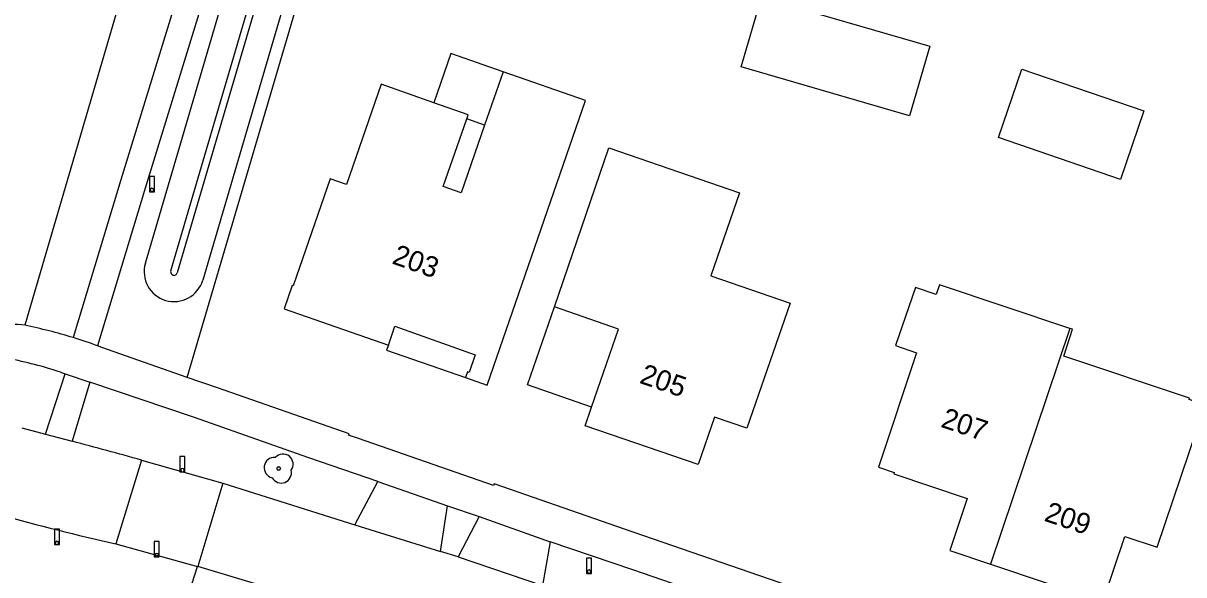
# Model space of a CAD drawing. Extents: x 194485 to 197793, y 468269 to 470822.
# Drawn here: x 197560.7 to 197628.7, y 468445.1 to 468477.4 of the extents above; entities that cross this region are included whole.
import ezdxf

# ---------------------------------------------------------------- set-up
doc = ezdxf.new("R2010")
doc.units = 0
for name, color, linetype in [('BGT grensvlak begroeid terreindeel', 7, 'Continuous'), ('BGT grensvlak gebouwinstallatie plus 1', 7, 'Continuous'), ('BGT grensvlak onbegroeid terreindeel', 7, 'Continuous'), ('BGT grensvlak pand op maaiveld', 7, 'Continuous'), ('BGT grensvlak pand op maaiveld LR', 7, 'Continuous'), ('BGT grensvlak waterdeel', 7, 'Continuous'), ('BGT grensvlak wegdeel', 7, 'Continuous'), ('BGT puntobject paal afsluitpaal', 7, 'Continuous'), ('BGT puntobject paal lichtmast', 7, 'Continuous'), ('BGT puntobject vegetatieobject boom', 7, 'Continuous'), ('BGT tekst huisnummerreeks', 7, 'Continuous')]:
    doc.layers.add(name, color=color, linetype=linetype)

msp = doc.modelspace()

# ---------------------------------------------------------------- linework, layer by layer
at = {"layer": 'BGT grensvlak begroeid terreindeel'}
for p, q in [((197567.863, 468463.365), (197583.32, 468516.002)), ((197586.702, 468515.096), (197571.222, 468462.379))]:
    msp.add_line(p, q, dxfattribs=at)
msp.add_arc((197569.543, 468462.873), 1.75, 163.66493, 343.61695, dxfattribs=at)
at = {"layer": 'BGT grensvlak gebouwinstallatie plus 1'}
for p, q in [((197585.751, 468475.638), (197584.756, 468472.761)), ((197588.805, 468474.579), (197585.751, 468475.638)), ((197587.723, 468471.459), (197586.675, 468471.824))]:
    msp.add_line(p, q, dxfattribs=at)
for points in [[(197603.937, 468478.951), (197613.786, 468476.077), (197612.595, 468471.994), (197602.746, 468474.868), (197603.937, 468478.951)], [(197619.187, 468474.737), (197626.322, 468472.292), (197624.947, 468468.278), (197617.811, 468470.723), (197619.187, 468474.737)], [(197593.992, 468454.942), (197590.233, 468456.248), (197591.809, 468460.826)], [(197582.093, 468458.578), (197581.99, 468458.281), (197586.614, 468456.676)]]:
    msp.add_lwpolyline(points, dxfattribs=at)
at = {"layer": 'BGT grensvlak onbegroeid terreindeel'}
for p, q in [((197569.641, 468489.844), (197560.797, 468459.74)), ((197570.318, 468456.687), (197579.244, 468486.99))]:
    msp.add_line(p, q, dxfattribs=at)
at = {"layer": 'BGT grensvlak pand op maaiveld'}
msp.add_line((197588.805, 468474.579), (197587.723, 468471.459), dxfattribs=at)
for points in [[(197586.614, 468456.676), (197587.882, 468456.239), (197593.638, 468472.903), (197588.805, 468474.579)], [(197584.756, 468472.761), (197581.667, 468473.842), (197579.632, 468467.986), (197578.687, 468468.312), (197576.521, 468462.043), (197576.459, 468462.062), (197575.981, 468460.691), (197582.093, 468458.578)], [(197586.675, 468471.824), (197586.757, 468472.061), (197584.756, 468472.761)], [(197587.723, 468471.459), (197586.344, 468467.484), (197585.307, 468467.867), (197586.675, 468471.824)], [(197591.809, 468460.826), (197595.008, 468470.121), (197602.657, 468467.485), (197600.979, 468462.626), (197605.615, 468461.027), (197603.081, 468453.709), (197601.182, 468454.358), (197600.22, 468451.579), (197593.619, 468453.856), (197593.992, 468454.942)], [(197621.986, 468459.556), (197614.364, 468462.112), (197614.172, 468461.547), (197612.953, 468461.956), (197611.788, 468458.557), (197613.012, 468458.122), (197610.778, 468451.43), (197611.7, 468451.122), (197611.676, 468451.049), (197615.979, 468449.607), (197614.968, 468446.558), (197617.343, 468445.759)], [(197593.992, 468454.942), (197595.562, 468459.513), (197591.809, 468460.826)], [(197582.093, 468458.578), (197582.461, 468459.686), (197587.182, 468458.016), (197586.819, 468456.976), (197586.728, 468457.008), (197586.614, 468456.676)], [(197617.343, 468445.759), (197623.927, 468443.543), (197625.2, 468447.381), (197627.107, 468446.74), (197629.905, 468455.071), (197628.966, 468455.386), (197628.993, 468455.466), (197621.634, 468457.926), (197622.143, 468459.504), (197621.986, 468459.556)]]:
    msp.add_lwpolyline(points, dxfattribs=at)
at = {"layer": 'BGT grensvlak pand op maaiveld LR'}
msp.add_line((197621.986, 468459.556), (197617.343, 468445.759), dxfattribs=at)
at = {"layer": 'BGT grensvlak waterdeel'}
for p, q in [((197569.351, 468462.929), (197584.807, 468515.565)), ((197585.191, 468515.453), (197569.734, 468462.816))]:
    msp.add_line(p, q, dxfattribs=at)
msp.add_arc((197569.542, 468462.872), 0.2, 163.39706, 343.72669, dxfattribs=at)
at = {"layer": 'BGT grensvlak wegdeel'}
for p, q in [((197565.307, 468458.446), (197565.057, 468458.538)), ((197570.318, 468456.687), (197565.307, 468458.446)), ((197562.008, 468453.371), (197563.159, 468456.897)), ((197562.89, 468456.988), (197563.159, 468456.897)), ((197563.159, 468456.897), (197564.62, 468456.403)), ((197564.62, 468456.403), (197563.576, 468452.949)), ((197560.626, 468453.742), (197562.008, 468453.371)), ((197562.008, 468453.371), (197563.576, 468452.949)), ((197567.642, 468451.851), (197566.142, 468446.945)), ((197567.642, 468451.851), (197572.395, 468450.503)), ((197580.125, 468448.055), (197581.464, 468450.599)), ((197581.464, 468450.599), (197585.553, 468449.173)), ((197572.395, 468450.503), (197570.939, 468445.612)), ((197572.395, 468450.503), (197580.125, 468448.055)), ((197585.152, 468446.497), (197585.553, 468449.173)), ((197585.553, 468449.173), (197587.4, 468448.538)), ((197580.125, 468448.055), (197585.152, 468446.497)), ((197587.4, 468448.538), (197586.169, 468446.179)), ((197587.4, 468448.538), (197591.566, 468447.069)), ((197566.142, 468446.945), (197570.914, 468445.619)), ((197591.566, 468447.069), (197591.113, 468444.502)), ((197586.169, 468446.179), (197585.152, 468446.497)), ((197586.169, 468446.179), (197591.113, 468444.502)), ((197569.423, 468440.927), (197570.914, 468445.619)), ((197570.914, 468445.619), (197570.939, 468445.612)), ((197574.515, 468444.544), (197570.939, 468445.612))]:
    msp.add_line(p, q, dxfattribs=at)
for points in [[(197581.433, 468517.846), (197577.749, 468506.202), (197574.169, 468494.232), (197570.804, 468482.478), (197566.434, 468468.258), (197563.634, 468459.015)], [(197582.87, 468517.413), (197579.182, 468505.761), (197575.609, 468493.81), (197572.242, 468482.051), (197567.869, 468467.82), (197565.057, 468458.538)], [(197581.464, 468450.599), (197577.429, 468451.987), (197570.676, 468454.357), (197564.62, 468456.403)], [(197700.649, 468414.278), (197700.421, 468414.345), (197693.089, 468416.503), (197684.691, 468419.091), (197677.471, 468421.29), (197669.652, 468423.722), (197661.443, 468426.247), (197653.86, 468428.603), (197645.778, 468431.207), (197638.276, 468433.626), (197630.345, 468436.235), (197621.34, 468439.205), (197613.447, 468441.783), (197604.409, 468444.882), (197596.431, 468447.625), (197588.294, 468450.459), (197588.247, 468450.356), (197580.334, 468453.106), (197579.764, 468453.298), (197579.79, 468453.382), (197572.077, 468456.069), (197570.318, 468456.687)], [(197603.375, 468443.016), (197596.407, 468445.423), (197591.566, 468447.069)]]:
    msp.add_lwpolyline(points, dxfattribs=at)
for centre, radius, start, end in [((197555.27, 468399.752), 60.243, 84.7355, 85.48292), ((197554.699, 468429.964), 30.394, 72.90379, 78.42576), ((197554.24, 468428.629), 31.805, 70.11651, 72.82044), ((197555.93, 468436.46), 21.676, 71.27024, 79.61788), ((196966.855, 466235.155), 2296.668, 74.835526, 74.940595), ((197590.558, 468557.829), 113.54, 254.03317, 257.5821)]:
    msp.add_arc(centre, radius, start, end, dxfattribs=at)
at = {"layer": 'BGT puntobject paal afsluitpaal'}
for points in [[(197570.181, 468452.057), (197569.881, 468452.057), (197569.881, 468451.157), (197570.031, 468451.157)], [(197570.031, 468451.157), (197570.181, 468451.157), (197570.181, 468452.057)], [(197568.675, 468447.087), (197568.375, 468447.087), (197568.375, 468446.187), (197568.525, 468446.187)], [(197568.525, 468446.187), (197568.675, 468446.187), (197568.675, 468447.087)]]:
    msp.add_lwpolyline(points, dxfattribs=at)
for centre, start, end in [((197570.031, 468451.257), 0, 180), ((197570.031, 468451.257), 0, 180), ((197570.031, 468451.257), 180, 0), ((197570.031, 468451.257), 180, 270), ((197570.031, 468451.257), 270, 0), ((197568.525, 468446.287), 0, 180), ((197568.525, 468446.287), 0, 180), ((197568.525, 468446.287), 180, 0), ((197568.525, 468446.287), 180, 270), ((197568.525, 468446.287), 270, 0)]:
    msp.add_arc(centre, 0.1, start, end, dxfattribs=at)
at = {"layer": 'BGT puntobject paal lichtmast'}
for points in [[(197568.4, 468468.455), (197568.1, 468468.455), (197568.1, 468467.555), (197568.25, 468467.555)], [(197568.25, 468467.555), (197568.4, 468467.555), (197568.4, 468468.455)], [(197562.837, 468447.798), (197562.537, 468447.798), (197562.537, 468446.898), (197562.687, 468446.898)], [(197562.687, 468446.898), (197562.837, 468446.898), (197562.837, 468447.798)], [(197593.989, 468446.114), (197593.689, 468446.114), (197593.689, 468445.214), (197593.839, 468445.214)], [(197593.839, 468445.214), (197593.989, 468445.214), (197593.989, 468446.114)]]:
    msp.add_lwpolyline(points, dxfattribs=at)
for centre, start, end in [((197568.25, 468467.655), 0, 180), ((197568.25, 468467.655), 0, 180), ((197568.25, 468467.655), 180, 0), ((197568.25, 468467.655), 180, 270), ((197568.25, 468467.655), 270, 0), ((197562.687, 468446.998), 0, 180), ((197562.687, 468446.998), 0, 180), ((197562.687, 468446.998), 180, 0), ((197562.687, 468446.998), 180, 270), ((197562.687, 468446.998), 270, 0), ((197593.839, 468445.314), 0, 180), ((197593.839, 468445.314), 0, 180), ((197593.839, 468445.314), 180, 0), ((197593.839, 468445.314), 180, 270), ((197593.839, 468445.314), 270, 0)]:
    msp.add_arc(centre, 0.1, start, end, dxfattribs=at)
at = {"layer": 'BGT puntobject vegetatieobject boom'}
msp.add_circle((197575.666, 468451.354), 0.1, dxfattribs=at)
for centre, radius, start, end in [((197575.416, 468451.404), 0.6, 85.13702, 257.75442), ((197575.916, 468451.604), 0.6, 323.54458, 138.4658), ((197575.666, 468451.354), 0.1, 0, 180), ((197575.666, 468451.354), 0.1, 180, 0), ((197575.816, 468451.104), 0.6, 208.50578, 13.83556)]:
    msp.add_arc(centre, radius, start, end, dxfattribs=at)

# ---------------------------------------------------------------- texts
at = {"layer": 'BGT tekst huisnummerreeks'}
for s, rotation, p in [('203', 340.5, (197582.25, 468463.368)), ('205', 341, (197596.738, 468456.376)), ('207', 341.4, (197614.38, 468453.805)), ('209', 341.4, (197620.43, 468448.307))]:
    msp.add_text(s, height=1.2, rotation=rotation, dxfattribs=at).set_placement(p)

doc.saveas('drawing.dxf')
